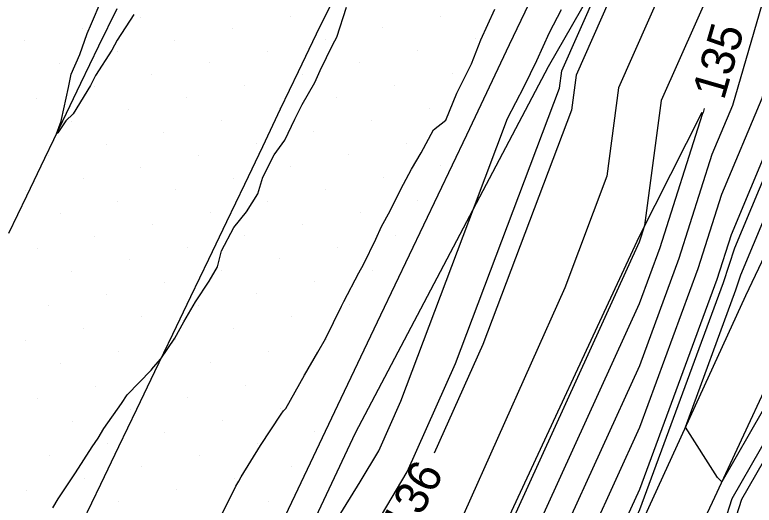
# Model space of a CAD drawing. Extents: x 2354170 to 2357230, y 866100 to 868290.
# Drawn here: x 2355733.89 to 2355778.29, y 867284.72 to 867314.2 of the extents above; entities that cross this region are included whole.
import ezdxf

# ---------------------------------------------------------------- set-up
doc = ezdxf.new("R2010")
doc.units = 0
for name, color, linetype in [('Default', 7, 'Continuous'), ('DTM Contours Major', 7, 'Continuous'), ('DTM Contours Major Text', 7, 'Continuous'), ('DTM Contours Minor', 7, 'Continuous'), ('Exist DTM Breakline', 7, 'Continuous'), ('Exist DTM Scan Elevation Point', 7, 'Continuous'), ('Exist Roads EOP', 7, 'Continuous'), ('PH Exist DTM Breakline', 7, 'Continuous')]:
    doc.layers.add(name, color=color, linetype=linetype)

msp = doc.modelspace()

# ---------------------------------------------------------------- linework, layer by layer
at = {"layer": 'Default'}
for points in [[(2355801.171, 867376.643), (2355796.291, 867365.14), (2355795.116, 867362.497), (2355793.497, 867355.306), (2355792.674, 867353.114), (2355792.513, 867352.744), (2355791.81, 867348.773), (2355791.678, 867348.527), (2355791.609, 867347.651), (2355790.514, 867345.649), (2355790.357, 867345.285), (2355783.173, 867336.336), (2355782.935, 867335.865), (2355782.734, 867335.539), (2355779.988, 867333.506), (2355776.845, 867331.159), (2355776.509, 867330.521), (2355776.243, 867329.904), (2355774.139, 867325.401), (2355767.588, 867310.57), (2355767.309, 867308.464), (2355761.989, 867294.374), (2355759.079, 867287.854)], [(2355805.84, 867369.053), (2355799.51, 867354.751), (2355796.473, 867347.241), (2355796.308, 867346.861), (2355793.956, 867341.453), (2355793.91, 867341.325), (2355789.62, 867332.821), (2355785.91, 867326.784), (2355783.115, 867324.714), (2355780.505, 867320.898), (2355776.982, 867308.75), (2355775.749, 867305.798), (2355773.767, 867299.558), (2355771.394, 867293.107), (2355766.789, 867282.991), (2355765.086, 867280.18), (2355760.844, 867272.022), (2355758.971, 867267.629), (2355758.363, 867264.794), (2355753.122, 867253.385), (2355750.36, 867247.433), (2355744.411, 867235.621), (2355741.229, 867227.398), (2355734.778, 867215.308)], [(2355773.446, 867273.053), (2355774.463, 867275.424), (2355777.553, 867285.078), (2355782.442, 867293.612), (2355788.013, 867304.029), (2355790.556, 867308.744), (2355794.07, 867316.24), (2355797.751, 867325.117), (2355800.394, 867330.834), (2355803.307, 867339.269), (2355803.492, 867339.671), (2355809.443, 867352.471), (2355811.713, 867357.25), (2355815.654, 867363.416)], [(2355808.422, 867354.465), (2355801.706, 867340.024), (2355801.617, 867339.829), (2355798.328, 867330.306), (2355797.014, 867327.464), (2355792.828, 867317.366), (2355788.83, 867308.84), (2355787.665, 867306.679), (2355781.347, 867294.866), (2355776.342, 867286.129), (2355776.087, 867286.382), (2355774.154, 867289.404), (2355777.193, 867297.661), (2355777.482, 867298.573), (2355782.251, 867309.99), (2355783.124, 867313.001), (2355787.82, 867319.868), (2355788.292, 867320.217), (2355794.634, 867330.537), (2355795.697, 867332.645), (2355798.576, 867340.618), (2355799.138, 867341.909), (2355804.437, 867354.136)], [(2355789.951, 867326.398), (2355787.498, 867322.406), (2355786.252, 867321.483), (2355782.251, 867315.633), (2355780.494, 867309.576), (2355776.904, 867300.981), (2355776.051, 867298.293), (2355771.407, 867285.673), (2355770.329, 867283.305), (2355767.069, 867277.921), (2355765.962, 867275.792), (2355761.901, 867266.266), (2355760.581, 867260.118), (2355760.359, 867259.633), (2355757.87, 867254.27), (2355760.898, 867259.879), (2355767.958, 867261.513), (2355770.962, 867267.593)], [(2355776.647, 867324.525), (2355770.146, 867309.808), (2355769.442, 867304.491), (2355766.909, 867297.782), (2355760.844, 867284.195), (2355755.746, 867275.583), (2355750.056, 867266.377), (2355744.423, 867253.248), (2355741.937, 867245.678), (2355737.573, 867231.959), (2355735.68, 867228.193), (2355723.378, 867206.633)], [(2355781.378, 867318.265), (2355778.738, 867309.163), (2355776.327, 867303.389), (2355774.909, 867298.926), (2355771.4, 867289.39), (2355768.559, 867283.148), (2355766.078, 867279.05), (2355763.403, 867273.907), (2355760.436, 867266.947), (2355759.472, 867262.456), (2355756.741, 867256.509), (2355752.627, 867247.645), (2355743.766, 867230.052), (2355742.303, 867226.271), (2355739.337, 867220.712), (2355729.029, 867200.926)], [(2355775.878, 867316.229), (2355772.704, 867309.045), (2355771.709, 867301.53), (2355771.484, 867300.823), (2355771.38, 867300.541), (2355763.249, 867282.678), (2355763.104, 867282.438), (2355760.388, 867277.217), (2355756.303, 867270.316), (2355755.028, 867268.254), (2355747.14, 867249.869), (2355745.886, 867247.138), (2355745.827, 867247.01), (2355745.7, 867246.757), (2355739.08, 867229.651), (2355725.661, 867204.501)], [(2355721.491, 867217.061), (2355733.186, 867240.328), (2355734.008, 867242.91), (2355737.371, 867253.151), (2355739.055, 867258.503), (2355740.361, 867261.156), (2355741.514, 867263.524), (2355742.644, 867266.225), (2355743.884, 867268.805), (2355747.583, 867274.713), (2355754.632, 867286.117), (2355755.745, 867287.998), (2355757.069, 867290.965), (2355761.495, 867302.687), (2355763.473, 867307.97), (2355764.483, 867309.88), (2355765.241, 867311.458), (2355765.99, 867313.13), (2355766.711, 867314.508)], [(2355736.172, 867284.561), (2355736.491, 867285.113), (2355737.532, 867286.659), (2355738.542, 867288.22), (2355738.893, 867288.756), (2355739.239, 867289.334), (2355740.297, 867290.825), (2355740.632, 867291.357), (2355742.076, 867292.847), (2355742.21, 867293.023), (2355742.655, 867293.516), (2355743.506, 867294.756), (2355744.047, 867295.746), (2355744.74, 867296.946), (2355745.56, 867298.182), (2355746.065, 867299.043), (2355746.309, 867300.007), (2355747.04, 867301.417), (2355747.796, 867302.35), (2355748.48, 867303.431), (2355748.774, 867304.429), (2355749.458, 867305.777), (2355750.104, 867306.657), (2355750.713, 867307.927), (2355751.141, 867308.801), (2355751.903, 867310.125), (2355752.23, 867310.852), (2355752.978, 867312.411), (2355753.225, 867312.859), (2355753.808, 867314.665)], [(2355746.205, 867283.918), (2355747.163, 867285.86), (2355747.333, 867286.169), (2355747.474, 867286.431), (2355748.637, 867288.304), (2355749.889, 867290.194), (2355750.024, 867290.385), (2355750.155, 867290.539), (2355751.279, 867292.534), (2355752.077, 867293.924), (2355752.538, 867294.716), (2355753.499, 867296.678), (2355753.655, 867296.975), (2355754.553, 867298.697), (2355754.827, 867299.197), (2355755.574, 867300.709), (2355755.906, 867301.481), (2355756.421, 867302.41), (2355757.067, 867303.71), (2355757.713, 867304.926), (2355758.29, 867305.899), (2355759.038, 867307.279), (2355759.772, 867307.874), (2355760.432, 867309.487), (2355761.304, 867311.245), (2355761.865, 867312.693), (2355762.714, 867314.532)], [(2355775.294, 867308.572), (2355775.225, 867308.336), (2355775.171, 867308.206), (2355772.626, 867300.19), (2355771.387, 867296.824), (2355765.019, 867282.835), (2355764.095, 867281.309), (2355758.284, 867270.136), (2355757.506, 867268.311), (2355757.253, 867267.132), (2355749.504, 867250.261), (2355748.093, 867247.222), (2355745.055, 867241.189), (2355740.154, 867228.524), (2355734.304, 867217.559)]]:
    msp.add_lwpolyline(points, dxfattribs=at)
at = {"layer": 'DTM Contours Major'}
msp.add_lwpolyline([(2355775.294, 867308.572), (2355775.225, 867308.336), (2355775.171, 867308.206), (2355772.626, 867300.19), (2355771.387, 867296.824), (2355765.019, 867282.835), (2355764.095, 867281.309), (2355758.284, 867270.136), (2355757.506, 867268.311), (2355757.253, 867267.132), (2355749.504, 867250.261), (2355748.093, 867247.222), (2355745.055, 867241.189), (2355740.154, 867228.524), (2355734.304, 867217.559)], dxfattribs=at)
at = {"layer": 'DTM Contours Minor'}
for points in [[(2355720.964, 867211.559), (2355726.221, 867220.772), (2355734.649, 867237.538), (2355736.651, 867243.833), (2355742.603, 867261.958), (2355743.425, 867263.874), (2355755.003, 867282.606), (2355757.445, 867286.73), (2355760.349, 867293.237), (2355766.598, 867309.788), (2355766.735, 867310.825), (2355769.959, 867318.122), (2355774.91, 867328.72), (2355775.536, 867330.173), (2355776.328, 867331.674), (2355782.009, 867335.916), (2355782.175, 867336.255), (2355782.339, 867336.587), (2355782.402, 867336.663)], [(2355782.542, 867314.756), (2355781.08, 867309.714), (2355777.097, 867300.179), (2355776.431, 867298.083), (2355771.409, 867284.434), (2355770.919, 867283.358), (2355767.399, 867277.545), (2355766.815, 867276.42), (2355763.773, 867269.285), (2355762.859, 867266.735), (2355762.379, 867265.875), (2355761.187, 867260.254), (2355767.465, 867261.707), (2355771.735, 867270.352), (2355773.741, 867275.029), (2355776.97, 867285.115), (2355782.077, 867294.03), (2355787.897, 867304.913), (2355789.981, 867308.776), (2355793.656, 867316.615)], [(2355741.037, 867314.207), (2355740.038, 867312.664), (2355739.723, 867312.081), (2355738.736, 867310.546), (2355738.426, 867309.948), (2355737.389, 867308.237), (2355736.961, 867307.822), (2355736.47, 867307.101), (2355736.393, 867307.039), (2355736.666, 867307.804), (2355736.69, 867307.9), (2355737.105, 867309.831), (2355737.27, 867310.627), (2355737.795, 867311.819), (2355738.232, 867313.071), (2355738.485, 867313.67), (2355739.074, 867315.048)]]:
    msp.add_lwpolyline(points, dxfattribs=at)
at = {"layer": 'Exist DTM Breakline'}
for points in [[(2355753.08, 867315.28), (2355751.993, 867313.029), (2355750.91, 867310.775), (2355749.833, 867308.519), (2355748.756, 867306.263), (2355747.679, 867304.007), (2355746.601, 867301.751), (2355745.521, 867299.497), (2355744.441, 867297.242), (2355743.36, 867294.988), (2355742.279, 867292.733), (2355741.197, 867290.48), (2355740.115, 867288.226), (2355739.033, 867285.972), (2355737.951, 867283.719), (2355736.867, 867281.466), (2355735.783, 867279.213), (2355734.7, 867276.96), (2355733.616, 867274.707)], [(2355733.533, 867301.065), (2355734.612, 867303.32), (2355735.692, 867305.575), (2355736.771, 867307.83), (2355737.853, 867310.084), (2355738.943, 867312.334), (2355740.033, 867314.584)]]:
    msp.add_lwpolyline(points, dxfattribs=at)
at = {"layer": 'Exist DTM Scan Elevation Point'}
for p, q in [((2355741.42, 867314.063), (2355741.42, 867314.063)), ((2355750.433, 867314.095), (2355750.433, 867314.095)), ((2355759.447, 867314.126), (2355759.447, 867314.126)), ((2355755.983, 867313.421), (2355755.983, 867313.421)), ((2355737.955, 867313.357), (2355737.955, 867313.357)), ((2355746.969, 867313.389), (2355746.969, 867313.389)), ((2355734.491, 867312.652), (2355734.491, 867312.652)), ((2355743.505, 867312.683), (2355743.505, 867312.683)), ((2355752.518, 867312.715), (2355752.518, 867312.715)), ((2355761.532, 867312.747), (2355761.532, 867312.747)), ((2355740.04, 867311.978), (2355740.04, 867311.978)), ((2355749.054, 867312.01), (2355749.054, 867312.01)), ((2355758.068, 867312.041), (2355758.068, 867312.041)), ((2355736.576, 867311.272), (2355736.576, 867311.272)), ((2355745.59, 867311.304), (2355745.59, 867311.304)), ((2355754.603, 867311.336), (2355754.603, 867311.336)), ((2355742.125, 867310.598), (2355742.125, 867310.598)), ((2355751.139, 867310.63), (2355751.139, 867310.63)), ((2355760.153, 867310.662), (2355760.153, 867310.662)), ((2355738.661, 867309.893), (2355738.661, 867309.893)), ((2355747.674, 867309.925), (2355747.674, 867309.925)), ((2355756.688, 867309.956), (2355756.688, 867309.956)), ((2355735.196, 867309.187), (2355735.196, 867309.187)), ((2355744.21, 867309.219), (2355744.21, 867309.219)), ((2355753.224, 867309.251), (2355753.224, 867309.251)), ((2355749.759, 867308.545), (2355749.759, 867308.545)), ((2355758.773, 867308.577), (2355758.773, 867308.577)), ((2355740.746, 867308.513), (2355740.746, 867308.513)), ((2355737.281, 867307.808), (2355737.281, 867307.808)), ((2355746.295, 867307.84), (2355746.295, 867307.84)), ((2355755.309, 867307.871), (2355755.309, 867307.871)), ((2355742.831, 867307.134), (2355742.831, 867307.134)), ((2355751.844, 867307.166), (2355751.844, 867307.166)), ((2355739.366, 867306.428), (2355739.366, 867306.428)), ((2355748.38, 867306.46), (2355748.38, 867306.46)), ((2355757.394, 867306.492), (2355757.394, 867306.492)), ((2355735.902, 867305.723), (2355735.902, 867305.723)), ((2355744.916, 867305.755), (2355744.916, 867305.755)), ((2355753.929, 867305.786), (2355753.929, 867305.786)), ((2355741.451, 867305.049), (2355741.451, 867305.049)), ((2355750.465, 867305.081), (2355750.465, 867305.081)), ((2355759.479, 867305.112), (2355759.479, 867305.112)), ((2355737.987, 867304.344), (2355737.987, 867304.344)), ((2355747.001, 867304.375), (2355747.001, 867304.375)), ((2355756.014, 867304.407), (2355756.014, 867304.407)), ((2355734.522, 867303.638), (2355734.522, 867303.638)), ((2355743.536, 867303.67), (2355743.536, 867303.67)), ((2355752.55, 867303.701), (2355752.55, 867303.701)), ((2355740.072, 867302.964), (2355740.072, 867302.964)), ((2355749.086, 867302.996), (2355749.086, 867302.996)), ((2355758.099, 867303.027), (2355758.099, 867303.027)), ((2355754.635, 867302.322), (2355754.635, 867302.322)), ((2355736.607, 867302.259), (2355736.607, 867302.259)), ((2355745.621, 867302.29), (2355745.621, 867302.29)), ((2355742.157, 867301.585), (2355742.157, 867301.585)), ((2355751.171, 867301.616), (2355751.171, 867301.616)), ((2355738.692, 867300.879), (2355738.692, 867300.879)), ((2355747.706, 867300.911), (2355747.706, 867300.911)), ((2355756.72, 867300.942), (2355756.72, 867300.942)), ((2355735.228, 867300.174), (2355735.228, 867300.174)), ((2355744.242, 867300.205), (2355744.242, 867300.205)), ((2355753.256, 867300.237), (2355753.256, 867300.237)), ((2355740.777, 867299.5), (2355740.777, 867299.5)), ((2355749.791, 867299.531), (2355749.791, 867299.531)), ((2355737.313, 867298.794), (2355737.313, 867298.794)), ((2355746.327, 867298.826), (2355746.327, 867298.826)), ((2355755.341, 867298.857), (2355755.341, 867298.857)), ((2355742.862, 867298.12), (2355742.862, 867298.12)), ((2355751.876, 867298.152), (2355751.876, 867298.152)), ((2355748.412, 867297.446), (2355748.412, 867297.446)), ((2355739.398, 867297.415), (2355739.398, 867297.415)), ((2355735.933, 867296.709), (2355735.933, 867296.709)), ((2355744.947, 867296.741), (2355744.947, 867296.741)), ((2355753.961, 867296.772), (2355753.961, 867296.772)), ((2355741.483, 867296.035), (2355741.483, 867296.035)), ((2355750.497, 867296.067), (2355750.497, 867296.067)), ((2355738.018, 867295.33), (2355738.018, 867295.33)), ((2355747.032, 867295.361), (2355747.032, 867295.361)), ((2355734.554, 867294.624), (2355734.554, 867294.624)), ((2355743.568, 867294.656), (2355743.568, 867294.656)), ((2355752.582, 867294.687), (2355752.582, 867294.687)), ((2355740.103, 867293.95), (2355740.103, 867293.95)), ((2355749.117, 867293.982), (2355749.117, 867293.982)), ((2355736.639, 867293.245), (2355736.639, 867293.245)), ((2355745.653, 867293.276), (2355745.653, 867293.276)), ((2355751.202, 867292.603), (2355751.202, 867292.603)), ((2355738.724, 867291.865), (2355738.724, 867291.865)), ((2355747.738, 867291.897), (2355747.738, 867291.897)), ((2355735.26, 867291.16), (2355735.26, 867291.16)), ((2355744.273, 867291.191), (2355744.273, 867291.191)), ((2355740.809, 867290.486), (2355740.809, 867290.486)), ((2355749.823, 867290.518), (2355749.823, 867290.518)), ((2355737.345, 867289.78), (2355737.345, 867289.78)), ((2355746.358, 867289.812), (2355746.358, 867289.812)), ((2355742.894, 867289.106), (2355742.894, 867289.106)), ((2355751.908, 867289.138), (2355751.908, 867289.138)), ((2355739.43, 867288.401), (2355739.43, 867288.401)), ((2355748.443, 867288.433), (2355748.443, 867288.433)), ((2355735.965, 867287.695), (2355735.965, 867287.695)), ((2355744.979, 867287.727), (2355744.979, 867287.727)), ((2355741.515, 867287.021), (2355741.515, 867287.021)), ((2355750.528, 867287.053), (2355750.528, 867287.053)), ((2355747.064, 867286.348), (2355747.064, 867286.348)), ((2355738.05, 867286.316), (2355738.05, 867286.316)), ((2355734.586, 867285.61), (2355734.586, 867285.61)), ((2355743.6, 867285.642), (2355743.6, 867285.642)), ((2355740.135, 867284.936), (2355740.135, 867284.936)), ((2355749.149, 867284.968), (2355749.149, 867284.968))]:
    msp.add_line(p, q, dxfattribs=at)
at = {"layer": 'Exist Roads EOP'}
msp.add_lwpolyline([(2355717.167, 867214.902), (2355719.78, 867220.303), (2355722.388, 867225.706), (2355724.988, 867231.114), (2355727.58, 867236.525), (2355730.163, 867241.941), (2355732.738, 867247.36), (2355735.308, 867252.782), (2355737.873, 867258.206), (2355740.437, 867263.63), (2355743.002, 867269.054), (2355745.57, 867274.477), (2355748.141, 867279.898), (2355750.716, 867285.318), (2355753.292, 867290.736), (2355755.869, 867296.155), (2355758.447, 867301.573), (2355761.025, 867306.991), (2355763.601, 867312.41), (2355766.176, 867317.829)], dxfattribs=at)
at = {"layer": 'PH Exist DTM Breakline'}
for points in [[(2355837.882, 867455.403), (2355821.17, 867421.842), (2355806.344, 867389.74), (2355794.755, 867363.845), (2355793.088, 867352.536), (2355792.171, 867348.439), (2355790.111, 867345.552), (2355782.553, 867336.039), (2355777.227, 867330.778), (2355765.909, 867311.071), (2355754.32, 867289.06), (2355742.292, 867263.446), (2355732.169, 867242.268), (2355700.262, 867175.95), (2355686.45, 867146.762), (2355675.72, 867125.097), (2355660.554, 867093.452), (2355646.796, 867063.536), (2355632.78, 867034.163), (2355619.043, 867004.402), (2355606.805, 866979.006), (2355594.124, 866952.764), (2355579.808, 866923.86)], [(2355677.815, 867084.975), (2355685.547, 867103.916), (2355695.671, 867123.567), (2355705.448, 867145.837), (2355707.937, 867155.486), (2355712.188, 867165.902), (2355715.773, 867173.905), (2355743.217, 867225.312), (2355754.664, 867247.835), (2355760.68, 867259.91), (2355762.17, 867266.141), (2355767.769, 867277.123), (2355771.411, 867283.401), (2355777.779, 867297.336), (2355783.987, 867310.399), (2355788.775, 867318.885), (2355796.286, 867329.785), (2355800.026, 867340.356), (2355807.314, 867356.627), (2355810.405, 867367.165), (2355819.229, 867383.864), (2355826.406, 867397.642), (2355834.416, 867416.958), (2355839.636, 867428.918)], [(2355796.286, 867329.785), (2355791.776, 867318.32), (2355787.37, 867308.922), (2355780.733, 867295.57), (2355775.902, 867285.183), (2355770.262, 867273.128), (2355764.848, 867262.737), (2355760.68, 867259.91)], [(2355775.144, 867308.317), (2355771.38, 867300.88), (2355762.919, 867282.648), (2355756.464, 867268.795), (2355745.728, 867247.001), (2355738.42, 867230.343), (2355710.775, 867175.696), (2355702.12, 867156.179), (2355694.983, 867137.997), (2355692.56, 867132.526), (2355692.233, 867131.183), (2355691.311, 867129.313), (2355687.936, 867124.744), (2355679.451, 867111.705), (2355670.374, 867094.617), (2355667.473, 867088.652), (2355653.715, 867064.678), (2355641.108, 867037.333), (2355633.25, 867028.288)]]:
    msp.add_lwpolyline(points, dxfattribs=at)

# ---------------------------------------------------------------- texts
at = {"layer": 'Default'}
for s, rotation, p in [('135', 73.8283, (2355776.465, 867309.019)), ('136', 61.4819, (2355757.554, 867282.722))]:
    msp.add_text(s, height=2, rotation=rotation, dxfattribs=at).set_placement(p)
at = {"layer": 'DTM Contours Major Text'}
msp.add_text('135', height=2, rotation=73.8283, dxfattribs=at).set_placement((2355776.465, 867309.019))

doc.saveas('drawing.dxf')
